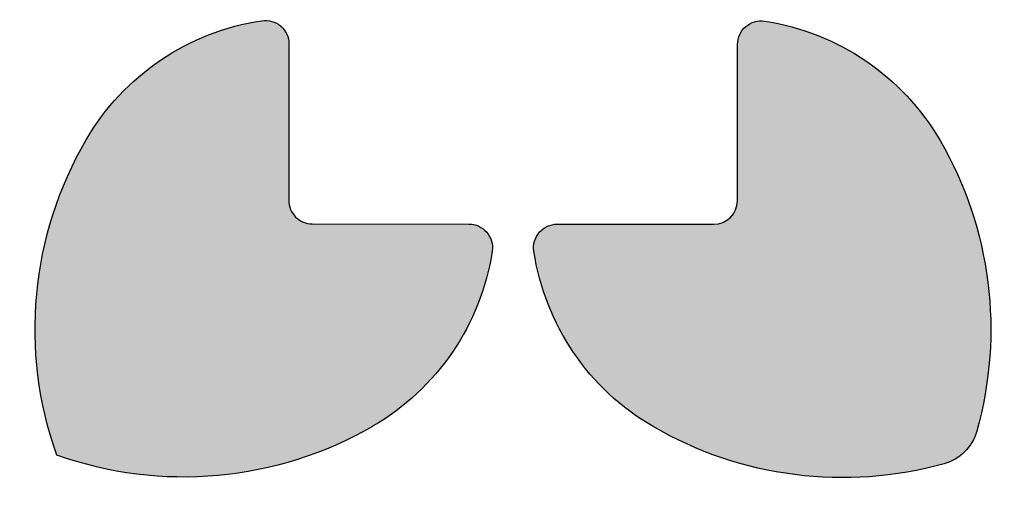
# Model space of a CAD drawing. Header units: millimetres. Extents: x -3873 to -97, y 912 to 4165.
# Tile 569 of 656: x -1450 to -1408, y 3113 to 3133. Entities that reach past the tile are written whole.
import ezdxf

# ---------------------------------------------------------------- set-up
doc = ezdxf.new("R2010")
doc.units = ezdxf.units.MM
doc.layers.add('pattern', color=7, linetype='Continuous', true_color=0x000000)

msp = doc.modelspace()

# ---------------------------------------------------------------- hatches: boundary and pattern name
at = {"layer": 'pattern'}
for points in [[(-1437.834, 3124.436), (-1431.184, 3124.43), (-1431.158, 3124.43), (-1431.132, 3124.429), (-1431.106, 3124.427), (-1431.079, 3124.424), (-1431.053, 3124.421), (-1431.026, 3124.417), (-1431, 3124.413), (-1430.973, 3124.407), (-1430.947, 3124.401), (-1430.921, 3124.394), (-1430.895, 3124.387), (-1430.869, 3124.379), (-1430.843, 3124.37), (-1430.818, 3124.36), (-1430.792, 3124.35), (-1430.767, 3124.338), (-1430.743, 3124.327), (-1430.719, 3124.314), (-1430.695, 3124.301), (-1430.671, 3124.288), (-1430.648, 3124.273), (-1430.625, 3124.258), (-1430.603, 3124.243), (-1430.581, 3124.227), (-1430.56, 3124.21), (-1430.539, 3124.193), (-1430.519, 3124.176), (-1430.499, 3124.158), (-1430.48, 3124.139), (-1430.462, 3124.12), (-1430.444, 3124.101), (-1430.427, 3124.082), (-1430.41, 3124.062), (-1430.394, 3124.041), (-1430.378, 3124.02), (-1430.362, 3123.998), (-1430.348, 3123.976), (-1430.333, 3123.954), (-1430.32, 3123.93), (-1430.306, 3123.907), (-1430.294, 3123.883), (-1430.282, 3123.859), (-1430.271, 3123.834), (-1430.26, 3123.809), (-1430.25, 3123.784), (-1430.241, 3123.758), (-1430.232, 3123.732), (-1430.224, 3123.706), (-1430.217, 3123.68), (-1430.21, 3123.653), (-1430.205, 3123.627), (-1430.2, 3123.6), (-1430.196, 3123.573), (-1430.192, 3123.546), (-1430.189, 3123.519), (-1430.187, 3123.492), (-1430.186, 3123.465), (-1430.185, 3123.438), (-1430.185, 3123.412), (-1430.186, 3123.385), (-1430.188, 3123.358), (-1430.19, 3123.332), (-1430.193, 3123.306), (-1430.197, 3123.28), (-1430.243, 3123.001), (-1430.297, 3122.722), (-1430.359, 3122.444), (-1430.428, 3122.165), (-1430.506, 3121.887), (-1430.592, 3121.61), (-1430.687, 3121.335), (-1430.789, 3121.062), (-1430.899, 3120.79), (-1431.017, 3120.521), (-1431.143, 3120.255), (-1431.276, 3119.992), (-1431.418, 3119.732), (-1431.566, 3119.477), (-1431.723, 3119.225), (-1431.886, 3118.978), (-1432.056, 3118.735), (-1432.233, 3118.498), (-1432.417, 3118.266), (-1432.607, 3118.039), (-1432.802, 3117.819), (-1433.004, 3117.604), (-1433.211, 3117.396), (-1433.423, 3117.194), (-1433.641, 3116.999), (-1433.862, 3116.81), (-1434.088, 3116.629), (-1434.318, 3116.455), (-1434.552, 3116.288), (-1434.789, 3116.128), (-1435.029, 3115.976), (-1435.271, 3115.831), (-1435.639, 3115.624), (-1436.014, 3115.426), (-1436.397, 3115.237), (-1436.786, 3115.058), (-1437.181, 3114.888), (-1437.583, 3114.729), (-1437.99, 3114.579), (-1438.403, 3114.441), (-1438.82, 3114.313), (-1439.242, 3114.196), (-1439.668, 3114.091), (-1440.098, 3113.997), (-1440.53, 3113.916), (-1440.965, 3113.845), (-1441.402, 3113.787), (-1441.841, 3113.741), (-1442.281, 3113.707), (-1442.722, 3113.685), (-1443.162, 3113.676), (-1443.602, 3113.678), (-1444.042, 3113.693), (-1444.48, 3113.719), (-1444.916, 3113.758), (-1445.349, 3113.808), (-1445.78, 3113.87), (-1446.208, 3113.943), (-1446.632, 3114.027), (-1447.051, 3114.123), (-1447.466, 3114.229), (-1447.877, 3114.345), (-1448.281, 3114.472), (-1448.681, 3114.609), (-1448.817, 3115.009), (-1448.943, 3115.414), (-1449.059, 3115.824), (-1449.164, 3116.239), (-1449.259, 3116.659), (-1449.342, 3117.083), (-1449.415, 3117.511), (-1449.476, 3117.942), (-1449.525, 3118.376), (-1449.563, 3118.812), (-1449.588, 3119.25), (-1449.602, 3119.689), (-1449.603, 3120.129), (-1449.593, 3120.57), (-1449.57, 3121.01), (-1449.535, 3121.45), (-1449.489, 3121.889), (-1449.43, 3122.326), (-1449.359, 3122.761), (-1449.276, 3123.193), (-1449.181, 3123.622), (-1449.075, 3124.048), (-1448.958, 3124.47), (-1448.829, 3124.887), (-1448.69, 3125.299), (-1448.54, 3125.706), (-1448.38, 3126.108), (-1448.209, 3126.503), (-1448.029, 3126.892), (-1447.839, 3127.274), (-1447.641, 3127.649), (-1447.433, 3128.016), (-1447.288, 3128.258), (-1447.135, 3128.498), (-1446.975, 3128.734), (-1446.807, 3128.968), (-1446.633, 3129.197), (-1446.451, 3129.423), (-1446.262, 3129.645), (-1446.067, 3129.861), (-1445.864, 3130.073), (-1445.656, 3130.28), (-1445.441, 3130.481), (-1445.22, 3130.677), (-1444.993, 3130.866), (-1444.76, 3131.049), (-1444.523, 3131.226), (-1444.28, 3131.395), (-1444.032, 3131.558), (-1443.78, 3131.714), (-1443.524, 3131.862), (-1443.265, 3132.003), (-1443.001, 3132.136), (-1442.735, 3132.262), (-1442.466, 3132.379), (-1442.194, 3132.489), (-1441.92, 3132.59), (-1441.645, 3132.684), (-1441.368, 3132.769), (-1441.09, 3132.847), (-1440.811, 3132.916), (-1440.532, 3132.978), (-1440.253, 3133.031), (-1439.974, 3133.077), (-1439.948, 3133.08), (-1439.922, 3133.083), (-1439.896, 3133.085), (-1439.869, 3133.087), (-1439.843, 3133.087), (-1439.816, 3133.088), (-1439.789, 3133.087), (-1439.762, 3133.086), (-1439.735, 3133.083), (-1439.709, 3133.081), (-1439.682, 3133.077), (-1439.655, 3133.073), (-1439.628, 3133.068), (-1439.601, 3133.062), (-1439.575, 3133.055), (-1439.549, 3133.048), (-1439.522, 3133.04), (-1439.497, 3133.032), (-1439.471, 3133.022), (-1439.446, 3133.012), (-1439.421, 3133.002), (-1439.396, 3132.99), (-1439.372, 3132.978), (-1439.348, 3132.966), (-1439.324, 3132.952), (-1439.301, 3132.939), (-1439.279, 3132.924), (-1439.257, 3132.909), (-1439.235, 3132.894), (-1439.214, 3132.878), (-1439.193, 3132.862), (-1439.173, 3132.845), (-1439.154, 3132.828), (-1439.135, 3132.81), (-1439.116, 3132.791), (-1439.097, 3132.772), (-1439.079, 3132.752), (-1439.062, 3132.732), (-1439.045, 3132.711), (-1439.028, 3132.69), (-1439.012, 3132.668), (-1438.997, 3132.646), (-1438.982, 3132.623), (-1438.968, 3132.6), (-1438.954, 3132.577), (-1438.941, 3132.553), (-1438.929, 3132.528), (-1438.917, 3132.504), (-1438.906, 3132.479), (-1438.896, 3132.453), (-1438.886, 3132.428), (-1438.877, 3132.402), (-1438.869, 3132.376), (-1438.862, 3132.35), (-1438.855, 3132.324), (-1438.849, 3132.298), (-1438.843, 3132.271), (-1438.839, 3132.245), (-1438.835, 3132.218), (-1438.832, 3132.192), (-1438.829, 3132.165), (-1438.828, 3132.139), (-1438.827, 3132.113), (-1438.826, 3132.087), (-1438.833, 3125.437), (-1438.833, 3125.415), (-1438.832, 3125.393), (-1438.831, 3125.37), (-1438.829, 3125.347), (-1438.827, 3125.324), (-1438.824, 3125.302), (-1438.82, 3125.278), (-1438.816, 3125.255), (-1438.812, 3125.232), (-1438.807, 3125.209), (-1438.801, 3125.185), (-1438.794, 3125.162), (-1438.787, 3125.139), (-1438.78, 3125.115), (-1438.772, 3125.092), (-1438.763, 3125.069), (-1438.753, 3125.046), (-1438.743, 3125.023), (-1438.733, 3125), (-1438.722, 3124.978), (-1438.71, 3124.955), (-1438.697, 3124.933), (-1438.684, 3124.911), (-1438.67, 3124.89), (-1438.656, 3124.869), (-1438.641, 3124.848), (-1438.626, 3124.827), (-1438.61, 3124.807), (-1438.593, 3124.787), (-1438.576, 3124.767), (-1438.559, 3124.748), (-1438.541, 3124.73), (-1438.522, 3124.712), (-1438.503, 3124.694), (-1438.484, 3124.677), (-1438.464, 3124.661), (-1438.444, 3124.644), (-1438.423, 3124.629), (-1438.402, 3124.614), (-1438.381, 3124.6), (-1438.359, 3124.586), (-1438.337, 3124.573), (-1438.315, 3124.56), (-1438.293, 3124.548), (-1438.27, 3124.537), (-1438.248, 3124.526), (-1438.225, 3124.516), (-1438.202, 3124.507), (-1438.179, 3124.498), (-1438.155, 3124.49), (-1438.132, 3124.482), (-1438.109, 3124.475), (-1438.086, 3124.469), (-1438.062, 3124.463), (-1438.039, 3124.458), (-1438.016, 3124.453), (-1437.993, 3124.449), (-1437.969, 3124.446), (-1437.946, 3124.443), (-1437.924, 3124.44), (-1437.901, 3124.439), (-1437.878, 3124.437), (-1437.856, 3124.437)], [(-1419.778, 3132.069), (-1419.778, 3132.095), (-1419.777, 3132.121), (-1419.775, 3132.147), (-1419.772, 3132.174), (-1419.769, 3132.2), (-1419.765, 3132.227), (-1419.761, 3132.253), (-1419.755, 3132.279), (-1419.749, 3132.306), (-1419.742, 3132.332), (-1419.735, 3132.358), (-1419.727, 3132.384), (-1419.718, 3132.41), (-1419.708, 3132.435), (-1419.698, 3132.46), (-1419.687, 3132.485), (-1419.675, 3132.51), (-1419.662, 3132.534), (-1419.649, 3132.558), (-1419.636, 3132.582), (-1419.621, 3132.605), (-1419.607, 3132.628), (-1419.591, 3132.65), (-1419.575, 3132.672), (-1419.558, 3132.693), (-1419.541, 3132.714), (-1419.524, 3132.734), (-1419.506, 3132.753), (-1419.487, 3132.772), (-1419.469, 3132.791), (-1419.449, 3132.809), (-1419.43, 3132.826), (-1419.41, 3132.843), (-1419.389, 3132.859), (-1419.368, 3132.875), (-1419.346, 3132.89), (-1419.324, 3132.905), (-1419.302, 3132.92), (-1419.279, 3132.933), (-1419.255, 3132.946), (-1419.231, 3132.959), (-1419.207, 3132.971), (-1419.182, 3132.982), (-1419.157, 3132.993), (-1419.132, 3133.003), (-1419.106, 3133.012), (-1419.08, 3133.021), (-1419.054, 3133.029), (-1419.028, 3133.036), (-1419.001, 3133.042), (-1418.975, 3133.048), (-1418.948, 3133.053), (-1418.921, 3133.057), (-1418.894, 3133.061), (-1418.867, 3133.064), (-1418.84, 3133.066), (-1418.813, 3133.067), (-1418.786, 3133.068), (-1418.76, 3133.067), (-1418.733, 3133.067), (-1418.707, 3133.065), (-1418.68, 3133.063), (-1418.654, 3133.06), (-1418.628, 3133.056), (-1418.35, 3133.01), (-1418.071, 3132.956), (-1417.792, 3132.894), (-1417.513, 3132.824), (-1417.235, 3132.746), (-1416.959, 3132.66), (-1416.683, 3132.566), (-1416.41, 3132.464), (-1416.138, 3132.354), (-1415.869, 3132.236), (-1415.603, 3132.11), (-1415.34, 3131.976), (-1415.08, 3131.835), (-1414.825, 3131.686), (-1414.573, 3131.53), (-1414.326, 3131.367), (-1414.083, 3131.197), (-1413.846, 3131.02), (-1413.614, 3130.836), (-1413.388, 3130.646), (-1413.167, 3130.45), (-1412.952, 3130.249), (-1412.744, 3130.042), (-1412.542, 3129.829), (-1412.347, 3129.612), (-1412.159, 3129.39), (-1411.977, 3129.164), (-1411.803, 3128.934), (-1411.636, 3128.701), (-1411.476, 3128.464), (-1411.324, 3128.224), (-1411.179, 3127.981), (-1410.988, 3127.641), (-1410.804, 3127.295), (-1410.627, 3126.943), (-1410.459, 3126.585), (-1410.3, 3126.222), (-1410.148, 3125.854), (-1410.006, 3125.481), (-1409.872, 3125.103), (-1409.748, 3124.721), (-1409.633, 3124.336), (-1409.528, 3123.946), (-1409.432, 3123.554), (-1409.346, 3123.159), (-1409.27, 3122.761), (-1409.205, 3122.361), (-1409.149, 3121.96), (-1409.103, 3121.557), (-1409.068, 3121.154), (-1409.043, 3120.75), (-1409.028, 3120.346), (-1409.023, 3119.942), (-1409.029, 3119.539), (-1409.044, 3119.137), (-1409.07, 3118.736), (-1409.106, 3118.337), (-1409.151, 3117.94), (-1409.206, 3117.546), (-1409.271, 3117.154), (-1409.345, 3116.766), (-1409.428, 3116.381), (-1409.521, 3116), (-1409.622, 3115.623), (-1409.639, 3115.564), (-1409.659, 3115.506), (-1409.68, 3115.447), (-1409.704, 3115.389), (-1409.729, 3115.331), (-1409.757, 3115.274), (-1409.786, 3115.217), (-1409.818, 3115.161), (-1409.851, 3115.106), (-1409.886, 3115.051), (-1409.923, 3114.998), (-1409.962, 3114.946), (-1410.002, 3114.895), (-1410.045, 3114.845), (-1410.089, 3114.796), (-1410.134, 3114.75), (-1410.181, 3114.704), (-1410.23, 3114.66), (-1410.28, 3114.618), (-1410.331, 3114.577), (-1410.383, 3114.539), (-1410.436, 3114.502), (-1410.491, 3114.467), (-1410.546, 3114.434), (-1410.602, 3114.402), (-1410.659, 3114.373), (-1410.716, 3114.346), (-1410.774, 3114.32), (-1410.832, 3114.297), (-1410.891, 3114.276), (-1410.95, 3114.256), (-1411.009, 3114.239), (-1411.386, 3114.138), (-1411.767, 3114.047), (-1412.152, 3113.964), (-1412.54, 3113.891), (-1412.932, 3113.827), (-1413.326, 3113.773), (-1413.723, 3113.728), (-1414.122, 3113.693), (-1414.523, 3113.668), (-1414.925, 3113.653), (-1415.329, 3113.648), (-1415.733, 3113.654), (-1416.137, 3113.67), (-1416.541, 3113.695), (-1416.944, 3113.732), (-1417.347, 3113.778), (-1417.748, 3113.834), (-1418.147, 3113.901), (-1418.545, 3113.978), (-1418.94, 3114.064), (-1419.332, 3114.161), (-1419.721, 3114.267), (-1420.107, 3114.382), (-1420.488, 3114.507), (-1420.866, 3114.642), (-1421.239, 3114.785), (-1421.607, 3114.937), (-1421.969, 3115.097), (-1422.327, 3115.266), (-1422.679, 3115.443), (-1423.025, 3115.627), (-1423.364, 3115.82), (-1423.606, 3115.965), (-1423.846, 3116.118), (-1424.083, 3116.278), (-1424.316, 3116.445), (-1424.546, 3116.62), (-1424.771, 3116.802), (-1424.993, 3116.991), (-1425.209, 3117.186), (-1425.421, 3117.388), (-1425.628, 3117.597), (-1425.829, 3117.812), (-1426.025, 3118.033), (-1426.214, 3118.26), (-1426.397, 3118.492), (-1426.574, 3118.73), (-1426.744, 3118.973), (-1426.906, 3119.22), (-1427.062, 3119.472), (-1427.21, 3119.728), (-1427.351, 3119.988), (-1427.484, 3120.252), (-1427.61, 3120.518), (-1427.727, 3120.787), (-1427.837, 3121.059), (-1427.938, 3121.333), (-1428.032, 3121.608), (-1428.118, 3121.885), (-1428.195, 3122.163), (-1428.264, 3122.442), (-1428.326, 3122.721), (-1428.379, 3123), (-1428.425, 3123.279), (-1428.428, 3123.304), (-1428.431, 3123.331), (-1428.433, 3123.357), (-1428.435, 3123.383), (-1428.436, 3123.41), (-1428.436, 3123.437), (-1428.435, 3123.464), (-1428.434, 3123.49), (-1428.432, 3123.517), (-1428.429, 3123.544), (-1428.425, 3123.571), (-1428.421, 3123.598), (-1428.416, 3123.625), (-1428.41, 3123.651), (-1428.404, 3123.678), (-1428.396, 3123.704), (-1428.388, 3123.73), (-1428.38, 3123.756), (-1428.37, 3123.782), (-1428.36, 3123.807), (-1428.35, 3123.832), (-1428.338, 3123.857), (-1428.326, 3123.881), (-1428.314, 3123.905), (-1428.3, 3123.929), (-1428.287, 3123.952), (-1428.272, 3123.974), (-1428.257, 3123.996), (-1428.242, 3124.018), (-1428.226, 3124.039), (-1428.21, 3124.059), (-1428.193, 3124.079), (-1428.176, 3124.099), (-1428.158, 3124.118), (-1428.139, 3124.137), (-1428.12, 3124.155), (-1428.1, 3124.173), (-1428.08, 3124.191), (-1428.059, 3124.208), (-1428.038, 3124.224), (-1428.016, 3124.24), (-1427.994, 3124.256), (-1427.971, 3124.271), (-1427.948, 3124.285), (-1427.925, 3124.299), (-1427.901, 3124.312), (-1427.876, 3124.324), (-1427.852, 3124.336), (-1427.827, 3124.347), (-1427.802, 3124.357), (-1427.776, 3124.367), (-1427.75, 3124.376), (-1427.724, 3124.384), (-1427.698, 3124.391), (-1427.672, 3124.398), (-1427.646, 3124.404), (-1427.619, 3124.409), (-1427.593, 3124.414), (-1427.566, 3124.418), (-1427.54, 3124.421), (-1427.513, 3124.423), (-1427.487, 3124.425), (-1427.461, 3124.426), (-1427.435, 3124.426), (-1420.785, 3124.42), (-1420.763, 3124.42), (-1420.741, 3124.421), (-1420.718, 3124.422), (-1420.695, 3124.424), (-1420.673, 3124.426), (-1420.65, 3124.429), (-1420.627, 3124.433), (-1420.603, 3124.437), (-1420.58, 3124.441), (-1420.557, 3124.446), (-1420.533, 3124.452), (-1420.51, 3124.458), (-1420.487, 3124.465), (-1420.464, 3124.473), (-1420.44, 3124.481), (-1420.417, 3124.49), (-1420.394, 3124.499), (-1420.371, 3124.509), (-1420.348, 3124.52), (-1420.326, 3124.531), (-1420.304, 3124.543), (-1420.281, 3124.556), (-1420.26, 3124.569), (-1420.238, 3124.583), (-1420.217, 3124.597), (-1420.196, 3124.612), (-1420.175, 3124.627), (-1420.155, 3124.643), (-1420.135, 3124.66), (-1420.116, 3124.677), (-1420.096, 3124.694), (-1420.078, 3124.712), (-1420.06, 3124.731), (-1420.042, 3124.75), (-1420.025, 3124.769), (-1420.009, 3124.789), (-1419.993, 3124.809), (-1419.977, 3124.83), (-1419.962, 3124.851), (-1419.948, 3124.872), (-1419.934, 3124.894), (-1419.921, 3124.915), (-1419.908, 3124.938), (-1419.897, 3124.96), (-1419.885, 3124.982), (-1419.874, 3125.005), (-1419.864, 3125.028), (-1419.855, 3125.051), (-1419.846, 3125.074), (-1419.838, 3125.097), (-1419.83, 3125.121), (-1419.823, 3125.144), (-1419.817, 3125.167), (-1419.811, 3125.191), (-1419.806, 3125.214), (-1419.801, 3125.237), (-1419.797, 3125.26), (-1419.794, 3125.283), (-1419.791, 3125.306), (-1419.789, 3125.329), (-1419.787, 3125.352), (-1419.785, 3125.374), (-1419.785, 3125.397), (-1419.784, 3125.419)]]:
    msp.add_hatch(color=256, dxfattribs=at).paths.add_polyline_path(points, flags=0)

# ---------------------------------------------------------------- linework, layer by layer
for p, q in [((-1419.784, 3125.419), (-1419.778, 3132.069)), ((-1427.435, 3124.426), (-1420.785, 3124.42))]:
    msp.add_line(p, q, dxfattribs=at)
for points in [[(-1438.826, 3132.087), (-1438.833, 3125.437)], [(-1437.834, 3124.436), (-1431.184, 3124.43)]]:
    msp.add_lwpolyline(points, dxfattribs=at)
at = {"layer": 'pattern', "extrusion": (0, 0, -1)}
for centre, radius, start, end in [((1438.435, 3122.781), 10.41, 30.1918, 81.4979), ((1439.826, 3132.088), 1, 81.4979, 180.0546), ((1418.778, 3132.068), 1, 0.0546, 98.6113), ((1420.187, 3122.763), 10.41, 98.6113, 149.9174), ((1433.6, 3119.968), 16.004, 340.4389, 30.1918), ((1425.028, 3119.959), 16.004, 149.9174, 195.72), ((1431.185, 3123.43), 1, 90.0546, 188.6113), ((1427.436, 3123.426), 1, 351.4979, 90.0546), ((1440.489, 3124.839), 10.41, 188.6113, 239.9174), ((1418.129, 3124.818), 10.41, 300.1918, 351.4979), ((1443.293, 3129.679), 16.004, 239.9174, 289.6703), ((1415.316, 3129.653), 16.004, 254.3892, 300.1918), ((1411.547, 3116.165), 2, 195.72, 254.3892)]:
    msp.add_arc(centre, radius, start, end, dxfattribs=at)
at = {"layer": 'pattern'}
for centre, start, end in [((-1437.833, 3125.436), 179.9454, 269.9454), ((-1420.784, 3125.42), 269.9454, 359.9454)]:
    msp.add_arc(centre, 1, start, end, dxfattribs=at)

doc.saveas('drawing.dxf')
